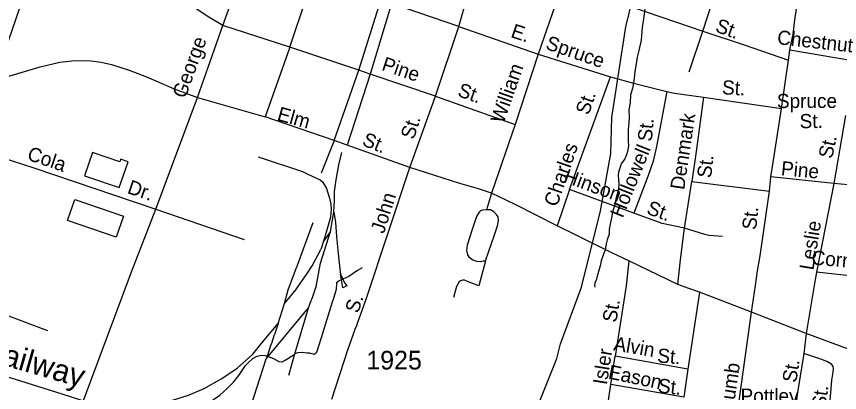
# Model space of a CAD drawing. Extents: x 2206922 to 2357709, y 510027 to 673830.
# Drawn here: x 2296133 to 2301643, y 592281 to 594801 of the extents above; entities that cross this region are included whole.
import ezdxf

# ---------------------------------------------------------------- set-up
doc = ezdxf.new("R2010")
doc.units = 0
for name, color, linetype in [('Exist Cultural Warehouse Building Footprint', 7, 'Continuous'), ('Exist Hydrographic Misc Water Feature', 7, 'Continuous'), ('Exist Railroad Mainline', 7, 'Continuous'), ('Exist Railroad Mainline Label', 7, 'Continuous'), ('Exist Railroad Siding', 7, 'Continuous'), ('Exist Road Non-System Type 51', 7, 'Continuous'), ('Exist Road Non-System Type 51 Label', 7, 'Continuous'), ('Exist Road Primary US Attributed', 7, 'Continuous'), ('Exist Road Primary US Label', 7, 'Continuous'), ('Exist Road Secondary Type 51 Attributed', 7, 'Continuous'), ('Exist Road Secondary Type 51 Label', 7, 'Continuous'), ('Exist Road Secondary Type 51 Number Label', 7, 'Continuous')]:
    doc.layers.add(name, color=color, linetype=linetype)

msp = doc.modelspace()

# ---------------------------------------------------------------- linework, layer by layer
at = {"layer": 'Exist Cultural Warehouse Building Footprint'}
for p, q in [((2296642.7, 593888.4), (2296589.4, 593733.2)), ((2296824.4, 593826.1), (2296642.7, 593888.4)), ((2296820.8, 593653.8), (2296880.2, 593827.2)), ((2296830.6, 593844.2), (2296824.4, 593826.1)), ((2296880.2, 593827.2), (2296830.6, 593844.2)), ((2296589.4, 593733.2), (2296820.8, 593653.8)), ((2296475.1, 593434.6), (2296523.3, 593574.4)), ((2296523.3, 593574.4), (2296849.4, 593462)), ((2296801.2, 593322.2), (2296475.1, 593434.6)), ((2296849.4, 593462), (2296801.2, 593322.2))]:
    msp.add_line(p, q, dxfattribs=at)
at = {"layer": 'Exist Hydrographic Misc Water Feature'}
for points in [[(2299915.2, 592987.6), (2300041.9, 593498.2), (2300112.9, 593881.7), (2300119, 594124.8), (2300211.9, 594732.3), (2300259.9, 594924.6), (2300356.9, 595151.7), (2300463.9, 595352.9), (2300595, 595512.5), (2300867.9, 595723.6), (2301235.9, 595873.8), (2301444, 596012.2), (2301472.5, 596039.7), (2301498.8, 596074), (2301517.1, 596106), (2301544.6, 596182.7), (2301575.4, 596273.1), (2301559.9, 596453.9), (2301656.9, 596697.4)], [(2300340.1, 594849.7), (2300330.7, 594785.5), (2300321.4, 594727.6), (2300314.3, 594641.5), (2300299.1, 594573.2), (2300289.2, 594527.2), (2300280.4, 594471), (2300272.4, 594431.2), (2300268.9, 594387.1), (2300263.2, 594355.2), (2300257.7, 594317.1), (2300244.3, 594274.9), (2300240.8, 594223.1), (2300233.3, 594174.8), (2300234.1, 594126.8), (2300232, 594088.9), (2300228.7, 594042.9), (2300227.3, 594009), (2300227.7, 593965.1), (2300230, 593933.2), (2300224.2, 593896.7), (2300216.4, 593872.7), (2300205, 593846.9), (2300181, 593812.4), (2300173.6, 593790.4), (2300164, 593758.2), (2300160.3, 593736.4), (2300162.5, 593706.5), (2300165, 593682.6), (2300162.9, 593642.3), (2300155.3, 593610.2), (2300145.9, 593578.4), (2300140.2, 593544.4), (2300130.5, 593512.2), (2300122.7, 593490.2), (2300117.2, 593452.2), (2300107.8, 593408.2), (2300102, 593373.7), (2300100.6, 593341.9), (2300087.5, 593303.7), (2300080.5, 593277.6), (2300073.5, 593235.7), (2300062, 593207.8), (2300048.3, 593163.2), (2300039.7, 593129.2), (2300030.9, 593099.4), (2300023.7, 593069.2), (2300016.1, 593041.2), (2300005.9, 593013.1), (2300002, 592997), (2300004, 592987)], [(2298182.9, 591841.4), (2299191, 591869), (2299456.9, 591981.5), (2299547, 592080.3), (2299580, 592157.1), (2299629, 592208.3), (2299751, 592508.5), (2299775, 592608), (2299915.2, 592987.6)]]:
    msp.add_lwpolyline(points, dxfattribs=at)
at = {"layer": 'Exist Railroad Mainline'}
for points in [[(2297078.1, 597552.3), (2296908, 597056.4), (2296582, 596105.4), (2296419.8, 595632.1), (2296080.1, 594641.3), (2295988.2, 594369.4)], [(2296581.3, 592226.9), (2296672.5, 592206.4), (2296738.5, 592194.9), (2296848.5, 592186.1), (2296960.5, 592189), (2297040.4, 592197.8), (2297178, 592229.2), (2297285.6, 592262), (2297389.1, 592307.1), (2297508.4, 592374), (2297609.8, 592443), (2297712.8, 592536.1), (2297791.9, 592630.6), (2297884.7, 592743.5)], [(2297372.9, 591159.4), (2297805, 592506.8)], [(2295916.7, 592435.2), (2296436, 592272.2), (2296562.3, 592231.2), (2296581.3, 592226.9)]]:
    msp.add_lwpolyline(points, dxfattribs=at)
at = {"layer": 'Exist Railroad Siding'}
for p, q in [((2298235.1, 593360.4), (2298257.8, 593488.6)), ((2298235.1, 593360.4), (2298187.7, 593295.9)), ((2298187.7, 593295.9), (2298170, 593239.7)), ((2298113.2, 593129.3), (2298170, 593239.7)), ((2297884.7, 592743.5), (2297927.4, 592877.8))]:
    msp.add_line(p, q, dxfattribs=at)
for points in [[(2298257.8, 593488.6), (2298262.8, 593570.6), (2298262.3, 593628.6), (2298273.3, 593706.7), (2298292.3, 593806.7), (2298311.4, 593888.9)], [(2297750.6, 593859.4), (2298047.3, 593762.2), (2298083.3, 593744.7), (2298165.4, 593705.5), (2298183.6, 593689.6), (2298208.1, 593648), (2298228.8, 593582.2), (2298237.3, 593540.4), (2298239.5, 593510.3), (2298236.1, 593456.3), (2298209.1, 593362), (2298187.7, 593295.9)], [(2298257.8, 593488.6), (2298268.4, 593422.6), (2298275.4, 593324.9), (2298286.7, 593212.9), (2298298.4, 593107.4), (2298298.6, 593105.9), (2298300.1, 593092.6), (2298300.3, 593090.5), (2298302.2, 593073.3)], [(2297927.4, 592877.8), (2297952.6, 592968), (2298008.4, 593118.2), (2298009.1, 593120), (2298014, 593133.3), (2298014.4, 593134.5), (2298118.5, 593419.1)], [(2298087.6, 592849.4), (2298106.2, 592897.3), (2298107.4, 592900.3), (2298110.5, 592908.3), (2298111.9, 592911.8), (2298140.7, 592998.6), (2298141.1, 593000.9), (2298141.4, 593002.3), (2298169.3, 593147.7), (2298235.1, 593360.4)], [(2297927.4, 592877.8), (2297974.9, 592934.2), (2298002.6, 592968.4), (2298068.3, 593063), (2298069.3, 593064.5), (2298073.7, 593071.1), (2298074.4, 593072), (2298113.2, 593129.3)], [(2298302.2, 593073.3), (2298317.5, 593040), (2298328.7, 593015.5), (2298344.9, 592995.8), (2298317.1, 592981.5), (2298308.3, 593036), (2298302.2, 593073.3)], [(2295854.1, 592944.1), (2295870.1, 592928.4), (2295912.4, 592888.9), (2295966.8, 592849.4), (2296019, 592819.8), (2296079.3, 592794.4), (2296340, 592697)], [(2297805, 592506.8), (2297818.6, 592523.3), (2298087.6, 592849.4)], [(2297955.9, 592396.4), (2297997.5, 592539.4), (2298087.6, 592849.4)], [(2297884.7, 592743.5), (2297859.9, 592669.9), (2297858.8, 592666.6), (2297839.8, 592610.2), (2297838.9, 592607.4), (2297811.2, 592525.3), (2297805, 592506.8)]]:
    msp.add_lwpolyline(points, dxfattribs=at)
at = {"layer": 'Exist Road Non-System Type 51'}
for p, q in [((2300728.6, 594701.9), (2300877.7, 595160)), ((2297963.6, 594595.9), (2298120.7, 595064.1)), ((2299790.2, 595024.2), (2299625.3, 594547.1)), ((2299790.2, 595024.2), (2300728.6, 594701.9)), ((2298424.3, 594440.9), (2298572.8, 594913.3)), ((2298643.7, 594886.7), (2298501.5, 594414.7)), ((2299093.7, 594733.7), (2298643.7, 594886.7)), ((2297963.6, 594595.9), (2297513.6, 594740.8)), ((2299093.7, 594733.7), (2299625.3, 594547.1)), ((2300636.1, 594428.7), (2300728.6, 594701.9)), ((2297963.6, 594595.9), (2297798.2, 594127.7)), ((2298424.3, 594440.9), (2297963.6, 594595.9)), ((2299625.3, 594547.1), (2299470.9, 594076.4)), ((2299625.3, 594547.1), (2300110, 594397.1)), ((2301743, 594501.5), (2301309.3, 594575.8)), ((2298260.3, 593969.6), (2298424.3, 594440.9)), ((2298501.5, 594414.7), (2298424.3, 594440.9)), ((2298501.5, 594414.7), (2298346.7, 593938.6)), ((2298939, 594267.6), (2298501.5, 594414.7)), ((2299834.9, 593640.5), (2300110, 594397.1)), ((2298939, 594267.6), (2299470.9, 594076.4)), ((2300732.8, 594260.5), (2301254.7, 594184.9)), ((2297344.9, 594258.4), (2297798.2, 594127.7)), ((2298260.3, 593969.6), (2297798.2, 594127.7)), ((2301683.2, 594136.5), (2301605.4, 593682.6)), ((2299470.9, 594076.4), (2299312.4, 593616.1)), ((2298260.3, 593969.6), (2298172.9, 593751.4)), ((2298346.7, 593938.6), (2298260.3, 593969.6)), ((2298766.3, 593788.4), (2298346.7, 593938.6)), ((2301605.4, 593682.6), (2301183.3, 593726.7)), ((2300604.6, 593382), (2300655.1, 593695.2)), ((2300655.1, 593695.2), (2301173.8, 593630)), ((2301605.4, 593682.6), (2301488.6, 593087.6)), ((2301943.6, 593646.8), (2301605.4, 593682.6)), ((2299312.4, 593616.1), (2299279.8, 593504.7)), ((2299834.9, 593640.5), (2299751.9, 593398.6)), ((2300265.4, 593482.9), (2299834.9, 593640.5)), ((2297066.7, 593509.1), (2297656.7, 593306.6)), ((2300560.8, 593005.3), (2300233.2, 593162.3)), ((2301837.4, 593048.1), (2301488.6, 593087.6)), ((2298317.5, 593040), (2298308.3, 593036)), ((2300706.1, 592953.3), (2300627, 592436.7)), ((2301054.9, 592820.1), (2300706.1, 592953.3)), ((2298248.6, 592889), (2298249, 592890.2)), ((2298249, 592890.2), (2298250.4, 592895.1)), ((2298250.4, 592895.1), (2298251, 592896.9)), ((2301420, 592677), (2301054.9, 592820.1)), ((2301420, 592677), (2301403.7, 592542.6)), ((2300111.9, 592333.8), (2300141, 592524)), ((2300627, 592436.7), (2300141, 592524)), ((2300627, 592436.7), (2300601.4, 592248.9)), ((2300081.7, 592136), (2300111.9, 592333.8)), ((2300601.4, 592248.9), (2300111.9, 592333.8))]:
    msp.add_line(p, q, dxfattribs=at)
for points in [[(2300966.5, 592191.3), (2301054.9, 592820.1), (2301080.5, 592998.1), (2301094.4, 593095.8), (2301112.9, 593197.1), (2301173.8, 593630), (2301183.3, 593726.7), (2301208.5, 593880.1), (2301254.7, 594184.9), (2301300.9, 594508.5), (2301309.3, 594575.8), (2301315.6, 594598.9), (2301332.4, 594683), (2301345, 594796.5), (2301376.5, 594983.5), (2301441.6, 595162.1), (2301525.6, 595401.7), (2301550.8, 595475.3), (2301571.8, 595534.1), (2301732.2, 595990.5)], [(2297513.6, 594740.8), (2297420.2, 594795.3), (2297103.7, 595007.7)], [(2300728.6, 594701.9), (2301005.8, 594611.5), (2301300.9, 594508.5)], [(2300110, 594397.1), (2300273.8, 594350.9), (2300487, 594298.4)], [(2300487, 594298.4), (2300417.7, 593928.5), (2300394.6, 593831.8), (2300358.9, 593728.8), (2300265.4, 593482.9)], [(2300487, 594298.4), (2300537.4, 594287.8), (2300602.5, 594277.3), (2300732.8, 594260.5)], [(2300732.8, 594260.5), (2300682.4, 593896.9), (2300655.1, 593695.2)], [(2295913.2, 593896.2), (2295965.2, 593877.2), (2296034.8, 593855.5), (2296243.8, 593787.9), (2297066.7, 593509.1)], [(2299312.4, 593616.1), (2299226.2, 593645.5), (2299102.3, 593681.3), (2298766.3, 593788.4)], [(2299751.9, 593398.6), (2299472, 593540.4), (2299312.4, 593616.1)], [(2299279.8, 593504.7), (2299252.5, 593502.6), (2299239.7, 593497.9), (2299230.3, 593489.5), (2299212.6, 593460.6), (2299183.2, 593372.3), (2299149.6, 593267.2), (2299145.4, 593231.5), (2299151.7, 593204.2), (2299160.4, 593190.5), (2299187.4, 593170.6), (2299212.6, 593160), (2299238.7, 593159.8), (2299257.4, 593162.6), (2299272.7, 593163.6)], [(2299272.7, 593163.6), (2299333.9, 593336.4), (2299352.6, 593398), (2299359.1, 593430.7), (2299357.3, 593458.7), (2299345.1, 593475.5), (2299329.3, 593492.3), (2299305.9, 593505.4), (2299279.8, 593504.7)], [(2300604.6, 593382), (2300456.5, 593413.1), (2300265.4, 593482.9)], [(2300233.2, 593162.3), (2300123.7, 593214.8), (2299888.6, 593330.2), (2299751.9, 593398.6)], [(2300560.8, 593005.3), (2300579, 593170.7), (2300604.6, 593382)], [(2300858.8, 593327.4), (2300768.5, 593333.7), (2300741.2, 593340), (2300604.6, 593382)], [(2299272.7, 593163.6), (2299228.5, 592995.4), (2299151.9, 593025.3), (2299131.4, 593032.8), (2299118.3, 593034.6), (2299107.1, 593030), (2299095.9, 593022.5), (2299080, 592990.7), (2299058.6, 592917.9)], [(2300233.2, 593162.3), (2300215.4, 592995.1), (2300141, 592524)], [(2298447.6, 593116.8), (2298415.8, 593098.5), (2298358.2, 593057.8), (2298317.5, 593040)], [(2301488.6, 593087.6), (2301473.1, 592997.4), (2301420, 592677)], [(2298308.3, 593036), (2298292.6, 593029.1), (2298276.7, 593015), (2298274.9, 593011), (2298273.5, 592970.3), (2298251, 592896.9)], [(2300706.1, 592953.3), (2300633.6, 592977.3), (2300560.8, 593005.3)], [(2297997.5, 592539.4), (2298016.4, 592548.4), (2298049, 592552.3), (2298077.7, 592547.1), (2298093.4, 592547.1), (2298126.5, 592537.9), (2298138.4, 592546), (2298144.3, 592551.9), (2298175.5, 592650.2), (2298248.6, 592889)], [(2301750.2, 592554.8), (2301704.1, 592572.3), (2301420, 592677)], [(2296830, 592088.7), (2297003.3, 592109.6), (2297188.7, 592145.2), (2297335.1, 592178.8), (2297418.6, 592212.8), (2297457.8, 592238.9), (2297494.3, 592262.4), (2297543.9, 592308.1), (2297568.7, 592331.6), (2297585.7, 592351.2), (2297622.2, 592394.3), (2297665.3, 592462.2), (2297691.4, 592487), (2297714.9, 592509.2), (2297744.9, 592524.9), (2297773.6, 592531.4), (2297797.1, 592528.8), (2297811.2, 592525.3)], [(2297811.2, 592525.3), (2297818, 592523.6), (2297818.6, 592523.3)], [(2297818.6, 592523.3), (2297854.5, 592507.9), (2297889.8, 592488.3), (2297912, 592487), (2297932.9, 592498), (2297991.6, 592536.6), (2297997.5, 592539.4)], [(2301403.7, 592542.6), (2301358.4, 592267.5), (2301328.1, 592001.1)], [(2301551.4, 591980.1), (2301580.4, 592227.3), (2301590.9, 592363.4), (2301600.2, 592417), (2301602.5, 592441.4), (2301601.4, 592455.4), (2301590.9, 592468.1), (2301558.3, 592487.9), (2301518.8, 592504.2), (2301403.7, 592542.6)]]:
    msp.add_lwpolyline(points, dxfattribs=at)
at = {"layer": 'Exist Road Primary US Attributed'}
for points in [[(2297344.9, 594258.4), (2297513.6, 594740.8), (2297681.8, 595206.7), (2297811, 595596.2), (2297829.7, 595667.9), (2297999.5, 596169.6), (2298153.8, 596649.8), (2298318.4, 597128.8)], [(2296169.2, 591130), (2296260.8, 591372.3), (2296410.6, 591788.1), (2296581.3, 592226.9), (2296903.4, 593088.7), (2297066.7, 593509.1), (2297344.9, 594258.4)]]:
    msp.add_lwpolyline(points, dxfattribs=at)
at = {"layer": 'Exist Road Secondary Type 51 Attributed'}
for points in [[(2298244.3, 592237.4), (2298354.6, 592573.7), (2298408, 592722.9), (2298408.5, 592724.2), (2298415.2, 592743.1), (2298415.8, 592744.8), (2298476.4, 592914.1), (2298766.3, 593788.4), (2298939, 594267.6), (2299093.7, 594733.7), (2299232.5, 595221.8), (2299390.1, 595705.2), (2299568.1, 596174.7), (2299732, 596658.9)], [(2295988.2, 594369.4), (2296031.7, 594384.3), (2296058.8, 594393.5), (2296291, 594463.2), (2296424.5, 594493.7), (2296504.3, 594502.4), (2296571.1, 594505.3), (2296630.6, 594502.4), (2296700.2, 594493.7), (2296769.9, 594479.1), (2296887.5, 594441.4), (2297003.1, 594395.5), (2297065.8, 594369.1), (2297189.3, 594316.5), (2297344.9, 594258.4)]]:
    msp.add_lwpolyline(points, dxfattribs=at)

# ---------------------------------------------------------------- texts
at = {"layer": 'Exist Railroad Mainline Label'}
msp.add_text('Railway', height=150, rotation=344.0404, dxfattribs=at).set_placement((2295891.2, 592506.6))
at = {"layer": 'Exist Road Non-System Type 51 Label'}
for s, rotation, p in [('St.', 339.9605, (2300805.6, 594701)), ('E.', 341.6086, (2299436.7, 594663.9)), ('Chestnut', 353.6596, (2301222.1, 594615.5)), ('Spruce', 340.9876, (2299669.6, 594584.8)), ('Pine', 341.4159, (2298572.2, 594442.9)), ('William', 70.793, (2299394.1, 594078.1)), ('St.', 356.8378, (2300854.6, 594279.4)), ('St.', 340.3, (2299079.8, 594269.5)), ('St.', 70.9735, (2299963.4, 594135.3)), ('Spruce', 0.1585, (2301224.1, 594187)), ('Elm', 344.4353, (2297872.5, 594106.4)), ('Denmark', 81.565, (2300602.8, 593635.2)), ('St.', 84.9824, (2300386.3, 593960.4)), ('St.', 0.754, (2301376.7, 594051.6)), ('St.', 338.2398, (2298441.7, 593939.6)), ('St.', 77.7444, (2301593.2, 593843.5)), ('Charles', 70.9735, (2299751.2, 593520.1)), ('Hollowell', 68.0494, (2300191.7, 593445.4)), ('Cola', 341.2249, (2296198.8, 593842.6)), ('St.', 83.5211, (2300783.2, 593714.8)), ('Pine', 354.6631, (2301248.3, 593737.5)), ('Hinson', 339.946, (2299790, 593693.2)), ('Dr.', 341.2249, (2296869.2, 593618.2)), ('St.', 340.2894, (2300345.8, 593480)), ('St.', 84.3986, (2301085.1, 593368.1)), ('Leslie', 80.7824, (2301467.8, 593096.7)), ('Corney', 355.2152, (2301452.8, 593139)), ('St.', 80.7497, (2300149, 592746.5)), ('Alvin', 350.3228, (2300125.5, 592564.1)), ('Isler', 80.8914, (2300084.8, 592328.5)), ('St.', 355.2731, (2300420.4, 592482.8)), ('Eason', 348.1452, (2300089.1, 592375.6)), ('Slocumb', 81.5536, (2300905.2, 591983.9)), ('St.', 81.3356, (2301353.4, 592343.7)), ('St.', 353.6759, (2300424.1, 592281.5)), ('Pottley', 359.7381, (2300980.2, 592212.3)), ('St.', 82.7064, (2301549.9, 592170.6))]:
    msp.add_text(s, height=95, rotation=rotation, dxfattribs=at).set_placement(p)
at = {"layer": 'Exist Road Primary US Label'}
msp.add_text('George', height=95, rotation=69.9813, dxfattribs=at).set_placement((2297263.1, 594246.3))
at = {"layer": 'Exist Road Secondary Type 51 Label'}
for s, rotation, p in [('St.', 72.3235, (2298793, 593971.5)), ('John', 72.3904, (2298592.5, 593340.4)), ('S.', 71.6852, (2298420.4, 592806.8))]:
    msp.add_text(s, height=95, rotation=rotation, dxfattribs=at).set_placement(p)
at = {"layer": 'Exist Road Secondary Type 51 Number Label'}
msp.add_text('1925', height=125, dxfattribs=at).set_placement((2298475.2, 592435.2))

doc.saveas('drawing.dxf')
